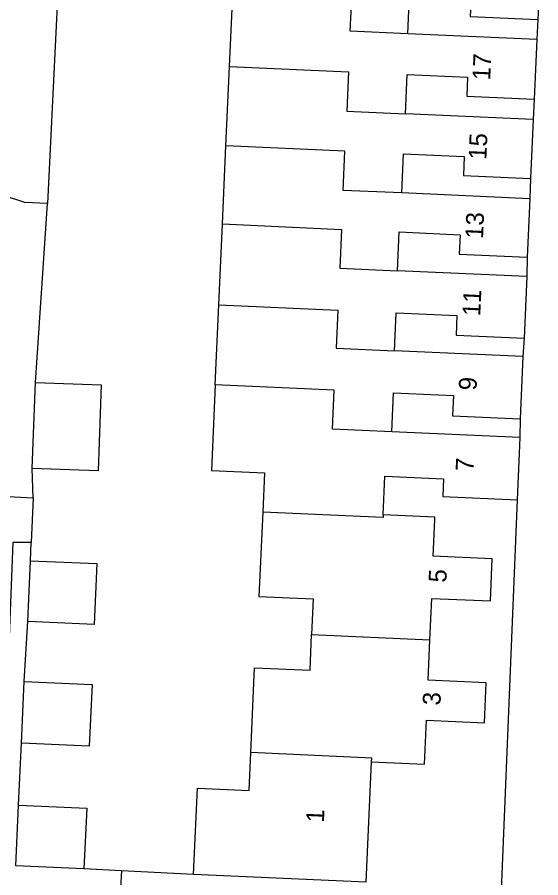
# Model space of a CAD drawing. Extents: x 162990 to 165007, y 383433 to 384336.
# Drawn here: x 164588.93 to 164618.32, y 383750.25 to 383798.57 of the extents above; entities that cross this region are included whole.
import ezdxf

# ---------------------------------------------------------------- set-up
doc = ezdxf.new("R2010")
doc.units = 0
for name, color, linetype in [('IMGEO_Groenvoorziening', 7, 'Continuous'), ('IMGEO_Pand', 7, 'Continuous'), ('IMGEO_Pand_nummerreeks', 7, 'Continuous'), ('IMGEO_Voetpad_gesloten', 7, 'Continuous'), ('IMGEO_Voetpad_open', 7, 'Continuous')]:
    doc.layers.add(name, color=color, linetype=linetype)

msp = doc.modelspace()

# ---------------------------------------------------------------- linework, layer by layer
at = {"layer": 'IMGEO_Groenvoorziening'}
for points in [[(164585.177, 383805.338), (164591.455, 383805.018), (164590.635, 383788.115)], [(164590.635, 383788.115), (164589.351, 383788.177), (164588.153, 383788.553)], [(164589.948, 383778.058), (164590.635, 383788.115)], [(164589.833, 383771.592), (164589.775, 383773.226)], [(164583.781, 383750), (164583.391, 383750.152), (164583.031, 383750.494), (164582.84, 383750.952), (164582.83, 383751.326), (164585.204, 383767.423), (164585.262, 383768.52), (164585.714, 383769.818), (164586.545, 383770.913), (164587.674, 383771.697), (164589.833, 383771.592)], [(164589.833, 383771.592), (164589.711, 383769.07)]]:
    msp.add_lwpolyline(points, dxfattribs=at)
at = {"layer": 'IMGEO_Pand'}
for points in [[(164615.089, 383802.119), (164618.323, 383801.974), (164618.165, 383798.448)], [(164600.845, 383795.807), (164601.046, 383800.284)], [(164610.853, 383797.642), (164607.63, 383797.785), (164607.728, 383799.984), (164601.046, 383800.284)], [(164610.853, 383797.642), (164610.951, 383799.841), (164614.41, 383799.686), (164614.362, 383798.619), (164618.165, 383798.448)], [(164618.107, 383797.317), (164610.853, 383797.642)], [(164618.107, 383797.317), (164617.957, 383793.974)], [(164600.646, 383791.35), (164600.845, 383795.807)], [(164600.845, 383795.807), (164607.528, 383795.511), (164607.429, 383793.297), (164610.726, 383793.151)], [(164610.726, 383793.151), (164610.825, 383795.365), (164614.216, 383795.213), (164614.168, 383794.144), (164617.957, 383793.974)], [(164617.889, 383792.83), (164610.726, 383793.151)], [(164617.889, 383792.83), (164617.741, 383789.521)], [(164600.45, 383786.965), (164600.646, 383791.35)], [(164610.524, 383788.705), (164607.23, 383788.852), (164607.329, 383791.055), (164600.646, 383791.35)], [(164610.524, 383788.705), (164610.623, 383790.91), (164614.027, 383790.758), (164613.979, 383789.69), (164617.741, 383789.521)], [(164617.702, 383788.384), (164610.524, 383788.705)], [(164617.702, 383788.384), (164617.555, 383785.094)], [(164600.246, 383782.419), (164600.45, 383786.965)], [(164600.45, 383786.965), (164607.132, 383786.662), (164607.035, 383784.48), (164610.273, 383784.336)], [(164610.273, 383784.336), (164610.37, 383786.515), (164613.79, 383786.362), (164613.74, 383785.264), (164617.555, 383785.094)], [(164617.545, 383784.01), (164610.273, 383784.336)], [(164617.545, 383784.01), (164617.39, 383780.556)], [(164600.045, 383777.933), (164600.246, 383782.419)], [(164600.246, 383782.419), (164606.93, 383782.125), (164606.834, 383779.991), (164610.117, 383779.845)], [(164610.117, 383779.845), (164610.212, 383781.98), (164613.613, 383781.828), (164613.564, 383780.727), (164617.39, 383780.556)], [(164617.319, 383779.523), (164610.117, 383779.845)], [(164617.319, 383779.523), (164617.162, 383776.014)], [(164589.948, 383778.058), (164593.638, 383777.925), (164593.473, 383773.094), (164589.775, 383773.226)], [(164589.775, 383773.226), (164589.948, 383778.058)], [(164600.045, 383777.933), (164599.83, 383773.128), (164602.81, 383772.995), (164602.711, 383770.783)], [(164609.964, 383775.3), (164606.631, 383775.449), (164606.729, 383777.634), (164600.045, 383777.933)], [(164609.964, 383775.3), (164610.062, 383777.485), (164613.417, 383777.335), (164613.366, 383776.184), (164617.162, 383776.014)], [(164617.146, 383774.979), (164609.964, 383775.3)], [(164617.146, 383774.979), (164616.989, 383771.477)], [(164609.473, 383770.629), (164609.57, 383772.803), (164612.863, 383772.656), (164612.818, 383771.664), (164616.989, 383771.477)], [(164602.711, 383770.783), (164602.499, 383766.045), (164605.548, 383765.909), (164605.459, 383763.91)], [(164609.473, 383770.629), (164609.466, 383770.479), (164602.711, 383770.783)], [(164612.098, 383763.612), (164612.203, 383765.943), (164615.495, 383765.795), (164615.601, 383768.156), (164612.279, 383768.305), (164612.37, 383770.349), (164612.377, 383770.499), (164609.473, 383770.629)], [(164589.677, 383768.058), (164593.402, 383767.891), (164593.249, 383764.475), (164589.524, 383764.642)], [(164589.524, 383764.642), (164589.677, 383768.058)], [(164602.042, 383757.285), (164602.256, 383762.048), (164605.369, 383761.908), (164605.459, 383763.91)], [(164605.459, 383763.91), (164612.098, 383763.612)], [(164608.822, 383756.77), (164611.789, 383756.638), (164611.899, 383759.098), (164615.163, 383758.952), (164615.264, 383761.207), (164611.997, 383761.353), (164612.098, 383763.612)], [(164589.327, 383761.283), (164593.133, 383761.112), (164592.978, 383757.644), (164589.171, 383757.815)], [(164589.171, 383757.815), (164589.327, 383761.283)], [(164598.833, 383750.447), (164599.05, 383755.291), (164601.947, 383755.161), (164602.042, 383757.285)], [(164608.822, 383756.77), (164608.829, 383756.973), (164602.042, 383757.285)], [(164608.52, 383750.014), (164608.822, 383756.77)], [(164588.854, 383750.918), (164589.007, 383754.334)], [(164589.007, 383754.334), (164592.829, 383754.162), (164592.676, 383750.747)], [(164592.676, 383750.747), (164588.854, 383750.918)], [(164608.52, 383750.014), (164598.833, 383750.447)]]:
    msp.add_lwpolyline(points, dxfattribs=at)
at = {"layer": 'IMGEO_Voetpad_gesloten'}
for points in [[(164594.783, 383750.644), (164592.676, 383750.747)], [(164594.783, 383750.644), (164594.756, 383750), (164594.653, 383747.584)]]:
    msp.add_lwpolyline(points, dxfattribs=at)
at = {"layer": 'IMGEO_Voetpad_open'}
for points in [[(164618.165, 383798.448), (164618.107, 383797.317)], [(164617.957, 383793.974), (164617.889, 383792.83)], [(164617.741, 383789.521), (164617.702, 383788.384)], [(164617.555, 383785.094), (164617.545, 383784.01)], [(164617.39, 383780.556), (164617.319, 383779.523)], [(164617.162, 383776.014), (164617.146, 383774.979)], [(164616.989, 383771.477), (164616.109, 383750), (164616.094, 383749.646)], [(164589.711, 383769.07), (164588.679, 383769.079), (164587.95, 383750.768)], [(164589.677, 383768.058), (164589.711, 383769.07)], [(164589.327, 383761.283), (164589.524, 383764.642)], [(164589.007, 383754.334), (164589.171, 383757.815)], [(164598.833, 383750.447), (164594.783, 383750.644)]]:
    msp.add_lwpolyline(points, dxfattribs=at)

# ---------------------------------------------------------------- texts
at = {"layer": 'IMGEO_Pand_nummerreeks'}
for s, rotation, p in [('17', 87.4309, (164615.482, 383795.023)), ('15', 87.4391, (164615.265, 383790.554)), ('13', 87.4417, (164615.078, 383786.117)), ('11', 87.4305, (164614.922, 383781.775)), ('9', 87.4382, (164614.711, 383777.606)), ('7', 87.4334, (164614.538, 383773.066)), ('5', 87.4276, (164613.019, 383766.814)), ('3', 87.4355, (164612.684, 383759.917)), ('1', 87.4405, (164606.147, 383753.344))]:
    msp.add_text(s, height=1, rotation=rotation, dxfattribs=at).set_placement(p)

doc.saveas('drawing.dxf')
